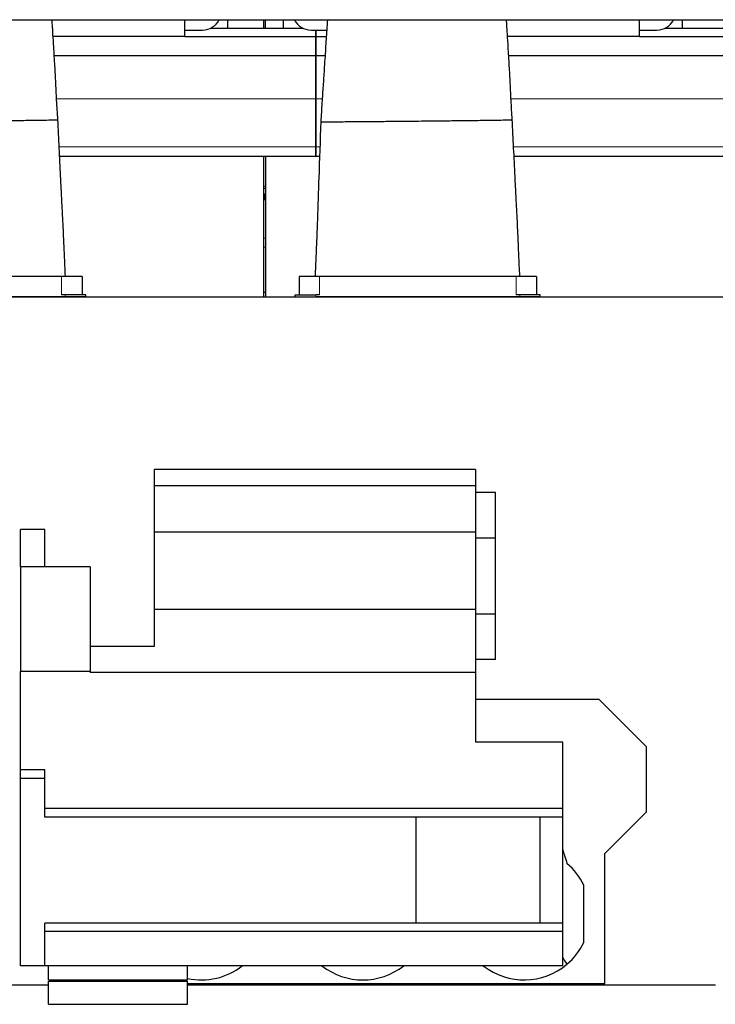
# Model space of a CAD drawing. Header units: inches. Extents: x 0 to 17820, y -10 to 12600.
# Tile 320 of 338: x 13145 to 13895, y 9275 to 10336. Entities that reach past the tile are written whole.
import ezdxf

# ---------------------------------------------------------------- set-up
doc = ezdxf.new("R2010")
doc.units = ezdxf.units.IN
doc.layers.add('1', color=7, linetype='Continuous', true_color=0xffffff)

msp = doc.modelspace()

# ---------------------------------------------------------------- linework, layer by layer
at = {"layer": '1', "color": 2, "linetype": 'Continuous', "lineweight": 25}
for p, q in [((12461.913, 10336.275), (14672.411, 10336.275)), ((13323.413, 10318.194), (13323.413, 10336.276)), ((13369.414, 10336.275), (13369.414, 10327.355)), ((13408.414, 10327.357), (13408.414, 10336.276)), ((13410.414, 10327.357), (13410.414, 10336.276)), ((13429.414, 10336.275), (13429.414, 10327.355)), ((13813.413, 10318.194), (13813.413, 10336.276)), ((13859.414, 10336.275), (13859.414, 10327.355)), ((13323.413, 10325.283), (13342.413, 10325.283)), ((13351.292, 10327.354), (13450.514, 10327.354)), ((13459.392, 10325.283), (13464.413, 10325.283)), ((13464.413, 10318.349), (13464.413, 10325.283)), ((13464.413, 10325.283), (13464.413, 10318.349)), ((13464.413, 10325.283), (13476.298, 10325.283)), ((13813.413, 10325.283), (13832.413, 10325.283)), ((13841.292, 10327.354), (13940.514, 10327.354)), ((13323.413, 10318.194), (13181.284, 10318.194)), ((13323.413, 10318.349), (13464.413, 10318.349)), ((13464.413, 10297.767), (13464.413, 10318.349)), ((13464.413, 10318.349), (13464.413, 10297.767)), ((13464.413, 10318.349), (13475.838, 10318.349)), ((13813.413, 10318.194), (13671.284, 10318.194)), ((13813.413, 10318.349), (13954.413, 10318.349)), ((13182.525, 10297.767), (13464.413, 10297.767)), ((13464.413, 10251.304), (13464.413, 10297.767)), ((13464.413, 10297.767), (13474.497, 10297.767)), ((13464.413, 10297.767), (13464.413, 10251.304)), ((13672.525, 10297.767), (13954.413, 10297.767)), ((13464.413, 10199.329), (13464.413, 10251.304)), ((13464.413, 10251.304), (13464.413, 10199.329)), ((13464.413, 10189.354), (13464.413, 10199.329)), ((13464.413, 10199.329), (13464.413, 10189.354)), ((13188.313, 10189.354), (13464.413, 10189.354)), ((13408.414, 10037.854), (13408.414, 10189.354)), ((13410.414, 10189.354), (13410.414, 10037.854)), ((13464.413, 10189.354), (13468.616, 10189.354)), ((13678.313, 10189.354), (13954.413, 10189.354)), ((13408.409, 10146.017), (13410.409, 10146.017)), ((13408.419, 10145.003), (13410.416, 10145.003)), ((13190.413, 10059.854), (12978.413, 10059.854)), ((13212.413, 10059.854), (13190.413, 10059.854)), ((13212.413, 10059.854), (13212.413, 10039.844)), ((13468.413, 10059.854), (13446.413, 10059.854)), ((13446.413, 10059.854), (13446.413, 10039.844)), ((13680.413, 10059.854), (13468.413, 10059.854)), ((13702.413, 10059.854), (13680.413, 10059.854)), ((13702.413, 10059.854), (13702.413, 10039.844)), ((12452.238, 10037.854), (13978.041, 10037.854)), ((13194.413, 10037.854), (12974.413, 10037.854)), ((13194.413, 10039.844), (13190.413, 10039.844)), ((13216.413, 10039.844), (13194.413, 10039.844)), ((13216.413, 10037.854), (13194.413, 10037.854)), ((13216.413, 10037.854), (13216.413, 10039.844)), ((13408.437, 10042.667), (13410.423, 10042.667)), ((13442.413, 10039.844), (13464.413, 10039.844)), ((13442.413, 10037.854), (13442.413, 10039.844)), ((13442.413, 10037.854), (13464.413, 10037.854)), ((13468.413, 10039.844), (13464.413, 10039.844)), ((13684.413, 10037.854), (13464.413, 10037.854)), ((13684.413, 10039.844), (13680.413, 10039.844)), ((13706.413, 10039.844), (13684.413, 10039.844)), ((13706.413, 10037.854), (13684.413, 10037.854)), ((13706.413, 10037.854), (13706.413, 10039.844)), ((13290.213, 9851.854), (13290.213, 9834.154)), ((13636.713, 9851.854), (13290.213, 9851.854)), ((13636.713, 9851.854), (13636.713, 9834.154)), ((13290.213, 9834.154), (13290.213, 9784.154)), ((13636.713, 9834.154), (13290.213, 9834.154)), ((13636.713, 9834.154), (13636.713, 9784.154)), ((13658.213, 9826.854), (13636.713, 9826.854)), ((13658.213, 9777.854), (13658.213, 9826.854)), ((13146.213, 9746.854), (13146.213, 9786.854)), ((13172.213, 9786.854), (13146.213, 9786.854)), ((13172.213, 9746.854), (13172.213, 9786.854)), ((13290.213, 9784.154), (13290.213, 9700.654)), ((13636.713, 9784.154), (13290.213, 9784.154)), ((13636.713, 9784.154), (13636.713, 9700.654)), ((13658.213, 9777.854), (13636.713, 9777.854)), ((13658.213, 9695.854), (13658.213, 9777.854)), ((13146.213, 9746.854), (13146.213, 9633.854)), ((13221.213, 9746.854), (13146.213, 9746.854)), ((13221.213, 9746.854), (13221.213, 9633.854)), ((13636.713, 9700.654), (13290.213, 9700.654)), ((13290.213, 9700.654), (13290.213, 9660.854)), ((13636.713, 9700.654), (13636.713, 9632.854)), ((13658.213, 9695.854), (13636.713, 9695.854)), ((13658.213, 9646.854), (13658.213, 9695.854)), ((13290.213, 9660.854), (13221.213, 9660.854)), ((13658.213, 9646.854), (13636.713, 9646.854)), ((13146.213, 9528.232), (13146.213, 9633.854)), ((13221.213, 9633.854), (13146.213, 9633.854)), ((13221.213, 9633.854), (13221.213, 9632.854)), ((13636.713, 9632.854), (13221.213, 9632.854)), ((13636.713, 9632.854), (13636.713, 9557.854)), ((13770.213, 9603.854), (13636.709, 9603.854)), ((13821.213, 9552.854), (13770.213, 9603.854)), ((13730.713, 9557.854), (13636.713, 9557.854)), ((13730.713, 9486.232), (13730.713, 9557.854)), ((13821.213, 9482.854), (13821.213, 9552.854)), ((13146.213, 9528.232), (13172.213, 9528.232)), ((13146.213, 9518.854), (13146.213, 9528.232)), ((13146.213, 9316.854), (13146.213, 9518.854)), ((13172.213, 9518.854), (13146.213, 9518.854)), ((13172.213, 9518.854), (13172.213, 9528.232)), ((13172.213, 9476.854), (13172.213, 9518.854)), ((13730.713, 9486.232), (13172.213, 9486.232)), ((13730.713, 9476.854), (13730.713, 9486.232)), ((13572.685, 9476.854), (13172.213, 9476.854)), ((13572.685, 9362.854), (13572.685, 9477.5)), ((13572.685, 9477.5), (13705.985, 9477.5)), ((13705.985, 9477.5), (13705.985, 9362.854)), ((13730.713, 9476.854), (13705.985, 9476.854)), ((13730.713, 9362.854), (13730.713, 9476.854)), ((13776.213, 9437.854), (13821.213, 9482.854)), ((13776.213, 9297.854), (13776.213, 9437.854)), ((13753.472, 9342.074), (13753.472, 9403.633)), ((13172.213, 9316.854), (13172.213, 9362.854)), ((13572.685, 9362.854), (13172.213, 9362.854)), ((13705.985, 9362.854), (13572.685, 9362.854)), ((13730.713, 9362.854), (13705.985, 9362.854)), ((13730.713, 9353.958), (13730.713, 9362.854)), ((13730.713, 9353.958), (13172.213, 9353.958)), ((13730.713, 9316.854), (13730.713, 9353.958)), ((13172.213, 9316.854), (13146.213, 9316.854)), ((13730.713, 9316.854), (13172.213, 9316.854)), ((13176.213, 9301.854), (13176.213, 9316.854)), ((13326.213, 9301.854), (13326.213, 9316.854)), ((13176.213, 9301.854), (13326.213, 9301.854)), ((13176.213, 9300.354), (13326.213, 9300.354)), ((13176.213, 9275.354), (13176.213, 9300.354)), ((13205.213, 9301.856), (13205.213, 9300.355)), ((13326.213, 9275.354), (13326.213, 9300.354)), ((13326.22, 9297.854), (13776.213, 9297.854)), ((13176.213, 9275.354), (13326.213, 9275.354))]:
    msp.add_line(p, q, dxfattribs=at)
at = {"layer": '1', "color": 110, "linetype": 'Continuous', "lineweight": 13}
for p, q in [((13184.988, 10251.304), (13464.413, 10251.304)), ((13464.413, 10251.304), (13471.402, 10251.304)), ((13674.988, 10251.304), (13954.413, 10251.304)), ((13187.831, 10199.329), (13464.413, 10199.329)), ((13464.413, 10199.329), (13468.984, 10199.329)), ((13677.831, 10199.329), (13954.413, 10199.329)), ((13408.409, 10157.134), (13410.409, 10157.134)), ((13408.409, 10154.934), (13410.409, 10154.934)), ((13408.409, 10154.586), (13410.409, 10154.586)), ((13408.409, 10148.803), (13410.409, 10148.803)), ((13408.409, 10148.497), (13410.409, 10148.497)), ((13408.409, 10148.225), (13410.409, 10148.225)), ((13408.409, 10146.844), (13410.409, 10146.844)), ((13408.419, 10144.253), (13410.416, 10144.253)), ((13408.419, 10142.838), (13410.416, 10142.838)), ((13408.419, 10142.155), (13410.416, 10142.155)), ((13408.437, 10101.146), (13410.423, 10101.146)), ((13408.437, 10091.148), (13410.423, 10091.148)), ((13190.413, 10059.854), (13190.413, 10039.844)), ((13468.413, 10059.854), (13468.413, 10039.844)), ((13680.413, 10059.854), (13680.413, 10039.844)), ((13194.413, 10037.854), (13194.413, 10039.844)), ((13464.413, 10037.854), (13464.413, 10039.844)), ((13684.413, 10037.854), (13684.413, 10039.844))]:
    msp.add_line(p, q, dxfattribs=at)
at = {"layer": '1', "color": 2, "linetype": 'Continuous', "lineweight": 25}
for centre, start, end in [((13689.213, 9372.854), 25.594317, 49.624674), ((13689.213, 9372.854), 310.375326, 334.405683), ((13341.213, 9372.854), 257.85, 308.188125), ((13515.213, 9372.854), 231.811875, 308.188125), ((13689.213, 9372.854), 231.807895, 310.375326)]:
    msp.add_arc(centre, 71.25, start, end, dxfattribs=at)
for centre, start_param, end_param in [((13342.413, 10345.207), 4.71238898, 5.81826394), ((13459.392, 10345.207), 3.60651564, 4.71238898), ((13832.413, 10345.207), 4.71238898, 5.81826394)]:
    msp.add_ellipse(centre, major_axis=(20, 0), ratio=0.9961947, start_param=start_param, end_param=end_param, dxfattribs=at)
for points, knots in [([(13186.392, 10228.704), (13185.897, 10235.717), (13184.985, 10249.664), (13184.145, 10269.85), (13182.98, 10290.074), (13181.934, 10307.947), (13181.032, 10322.219), (13180.481, 10330.898), (13180.222, 10334.954), (13180.137, 10336.288)], [0, 0, 0, 0, 0.18930475, 0.37762609, 0.54704374, 0.74597351, 0.87970486, 0.96029408, 1, 1, 1, 1]), ([(13477.064, 10336.429), (13476.81, 10332.803), (13476.114, 10322.708), (13474.93, 10304.746), (13473.661, 10284.559), (13472.393, 10264.94), (13470.98, 10246.332), (13470.3, 10233.401), (13469.983, 10226.57)], [0, 0, 0, 0, 0.10765111, 0.29543253, 0.50738456, 0.65877981, 0.8202712, 1, 1, 1, 1]), ([(13676.392, 10228.704), (13675.897, 10235.717), (13674.985, 10249.664), (13674.145, 10269.85), (13672.98, 10290.074), (13671.934, 10307.947), (13671.032, 10322.219), (13670.481, 10330.898), (13670.222, 10334.954), (13670.137, 10336.288)], [0, 0, 0, 0, 0.18930475, 0.37762609, 0.54704374, 0.74597351, 0.87970486, 0.96029408, 1, 1, 1, 1]), ([(13055.044, 10226.948), (13055.929, 10226.957), (13060.017, 10226.998), (13068.126, 10227.079), (13083.283, 10227.232), (13096.693, 10227.367), (13107.335, 10227.474), (13111.188, 10227.513), (13116.304, 10227.565), (13126.326, 10227.671), (13141.317, 10227.842), (13158.173, 10228.06), (13172.094, 10228.269), (13180.051, 10228.417), (13183.504, 10228.502), (13184.9, 10228.544), (13185.667, 10228.573), (13186.164, 10228.599), (13186.4, 10228.622), (13186.382, 10228.642), (13186.394, 10228.67), (13186.382, 10228.69), (13186.392, 10228.704)], [0, 0, 0, 0, 0.0131787, 0.05271481, 0.10542963, 0.21085925, 0.22403795, 0.23721666, 0.26357406, 0.31628888, 0.4217185, 0.52714813, 0.63257775, 0.73800738, 0.79072219, 0.8170796, 0.84343701, 0.86979441, 0.89615182, 0.92250923, 0.94886663, 1, 1, 1, 1]), ([(13194.477, 10059.86), (13194.149, 10067.539), (13193.531, 10081.805), (13192.702, 10100.606), (13192.005, 10115.908), (13191.454, 10127.334), (13190.949, 10136.781), (13190.54, 10144.6), (13190.146, 10152.26), (13189.758, 10159.909), (13188.484, 10185.388), (13187.364, 10208.319), (13186.392, 10228.704)], [0, 0, 0, 0, 0.13641521, 0.25341554, 0.33398994, 0.40828243, 0.45642845, 0.50187799, 0.54724722, 0.59255195, 0.637808, 1, 1, 1, 1]), ([(13469.983, 10226.57), (13469.195, 10206.208), (13468.076, 10175.607), (13466.919, 10142.305), (13466.379, 10125.246), (13465.967, 10113.987), (13465.379, 10099.001), (13464.64, 10080.853), (13464.071, 10067.144), (13463.765, 10059.862)], [0, 0, 0, 0, 0.36642877, 0.55066595, 0.59922757, 0.67337039, 0.75326206, 0.86892468, 1, 1, 1, 1]), ([(13469.983, 10226.57), (13469.983, 10226.569), (13469.977, 10226.561), (13469.959, 10226.55), (13470.046, 10226.538), (13470.295, 10226.519), (13471.152, 10226.496), (13474.159, 10226.47), (13480.907, 10226.467), (13493.627, 10226.522), (13509.802, 10226.63), (13524.637, 10226.754), (13535.837, 10226.857), (13541.574, 10226.913), (13544.38, 10226.941), (13545.044, 10226.948)], [0, 0, 0, 0, 0.00314393, 0.04148455, 0.06065486, 0.07982517, 0.1565064, 0.23318764, 0.38655011, 0.53991258, 0.69327506, 0.84663753, 0.92331876, 0.98562227, 1, 1, 1, 1]), ([(13545.044, 10226.948), (13545.929, 10226.957), (13550.017, 10226.998), (13558.126, 10227.079), (13573.283, 10227.232), (13586.693, 10227.367), (13597.335, 10227.474), (13601.188, 10227.513), (13606.304, 10227.565), (13616.326, 10227.671), (13631.317, 10227.842), (13648.173, 10228.06), (13662.094, 10228.269), (13670.051, 10228.417), (13673.504, 10228.502), (13674.9, 10228.544), (13675.667, 10228.573), (13676.164, 10228.599), (13676.4, 10228.622), (13676.382, 10228.642), (13676.394, 10228.67), (13676.382, 10228.69), (13676.392, 10228.704)], [0, 0, 0, 0, 0.0131787, 0.05271481, 0.10542963, 0.21085925, 0.22403795, 0.23721666, 0.26357406, 0.31628888, 0.4217185, 0.52714813, 0.63257775, 0.73800738, 0.79072219, 0.8170796, 0.84343701, 0.86979441, 0.89615182, 0.92250923, 0.94886663, 1, 1, 1, 1]), ([(13684.477, 10059.86), (13684.149, 10067.539), (13683.531, 10081.805), (13682.702, 10100.606), (13682.005, 10115.908), (13681.454, 10127.334), (13680.949, 10136.781), (13680.54, 10144.6), (13680.146, 10152.26), (13679.758, 10159.909), (13678.484, 10185.388), (13677.364, 10208.319), (13676.392, 10228.704)], [0, 0, 0, 0, 0.13641521, 0.25341554, 0.33398994, 0.40828243, 0.45642845, 0.50187799, 0.54724722, 0.59255195, 0.637808, 1, 1, 1, 1]), ([(13730.745, 9441.917), (13731.417, 9439.81), (13732.088, 9437.691), (13733.631, 9432.773), (13734.501, 9429.964), (13735.368, 9427.133)], [0, 0, 0, 0, 0.43310658, 0.43310658, 1, 1, 1, 1]), ([(13735.368, 9318.574), (13734.451, 9320.01), (13733.538, 9321.479), (13731.975, 9324.054), (13731.324, 9325.146), (13730.674, 9326.251)], [0, 0, 0, 0, 0.58219926, 0.58219926, 1, 1, 1, 1]), ([(13176.247, 9295.854), (13162.612, 9295.854), (13133.108, 9295.854), (13086.035, 9295.854), (13035.733, 9295.854), (12996.626, 9295.854), (12975.089, 9295.854), (12970.416, 9295.854)], [0, 0, 0, 0, 0.19872874, 0.43002794, 0.68608376, 0.93189157, 1, 1, 1, 1]), ([(13895.44, 9295.854), (13871.417, 9295.854), (13814.986, 9295.854), (13726.147, 9295.854), (13628.922, 9295.854), (13542.715, 9295.854), (13467.651, 9295.854), (13404.924, 9295.854), (13357.824, 9295.854), (13331.989, 9295.854), (13326.226, 9295.854)], [0, 0, 0, 0, 0.12660888, 0.297415, 0.46822111, 0.63902722, 0.75175926, 0.86384011, 0.9696253, 1, 1, 1, 1])]:
    msp.add_open_spline(points, degree=3, knots=knots, dxfattribs=at)

doc.saveas('drawing.dxf')
